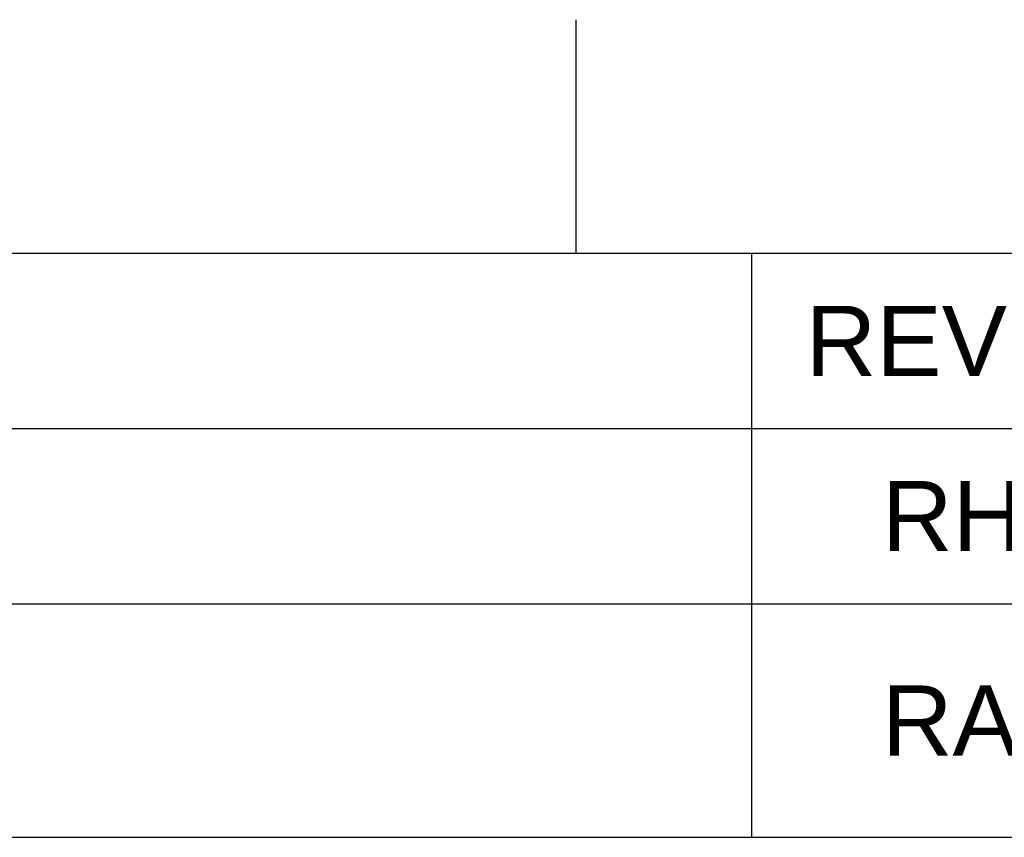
# Model space of a CAD drawing. Header units: inches. Extents: x 6 to 353, y 6 to 228.
# Tile 299 of 372: x 299 to 317, y 213 to 228. Entities that reach past the tile are written whole.
import ezdxf
from ezdxf.enums import TextEntityAlignment as Align

# ---------------------------------------------------------------- set-up
doc = ezdxf.new("R2010")
doc.units = ezdxf.units.IN
doc.header["$LTSCALE"] = 19.946667
doc.header["$MEASUREMENT"] = 0
doc.layers.get('0').update_dxf_attribs({"linetype": 'CONTINUOUS'})
doc.layers.add('09_ALL_DETAIL_ITEMS', color=7, linetype='CONTINUOUS')
doc.styles.get("Standard").update_dxf_attribs({"font": 'arial.ttf'})
doc.styles.add('TEXTSTYLE_2', font='arial.ttf')

msp = doc.modelspace()

# ---------------------------------------------------------------- linework, layer by layer
at = {"color": 7, "linetype": 'Continuous'}
for p, q in [((309.3333, 224), (309.3333, 228.2667)), ((6.4, 224), (352, 224)), ((237.8667, 224), (352, 224)), ((312.5333, 224), (312.5333, 213.3333)), ((237.8667, 220.8), (352, 220.8)), ((237.8667, 217.6), (352, 217.6)), ((237.8667, 213.3333), (352, 213.3333))]:
    msp.add_line(p, q, dxfattribs=at)

# ---------------------------------------------------------------- texts
at = {"layer": '09_ALL_DETAIL_ITEMS', "color": 7, "linetype": 'Continuous', "style": 'TEXTSTYLE_2'}
for s, p in [('REV BY', (316.8, 221.76)), ('RHP', (316.8, 218.56))]:
    msp.add_text(s, height=1.28, dxfattribs=at).set_placement(p, align=Align.CENTER)
at = {"layer": '09_ALL_DETAIL_ITEMS', "color": 7, "linetype": 'Continuous'}
msp.add_text('RAR', height=1.28, dxfattribs=at).set_placement((316.8, 214.8267), align=Align.CENTER)

doc.saveas('drawing.dxf')
